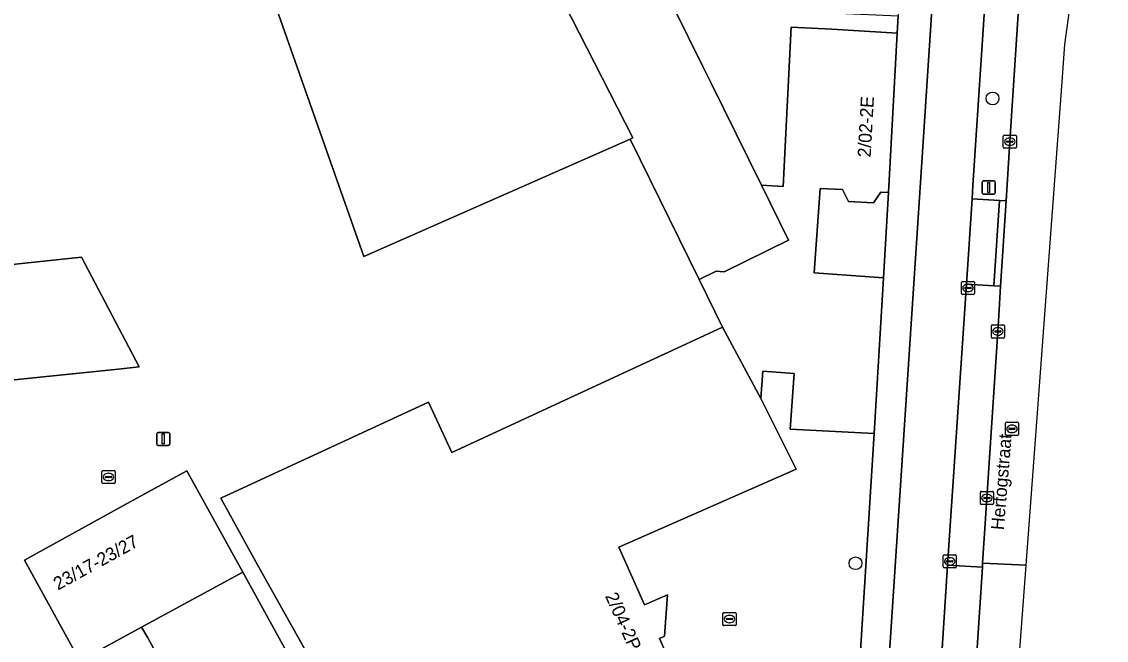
# Model space of a CAD drawing. Extents: x 161087 to 161926, y 382572 to 383873.
# Drawn here: x 161793.5 to 161876.3, y 382757.7 to 382804.9 of the extents above; entities that cross this region are included whole.
import ezdxf

# ---------------------------------------------------------------- set-up
doc = ezdxf.new("R2010")
doc.units = 0
for name, color, linetype in [('IMGEO_Berm_groen', 7, 'Continuous'), ('IMGEO_Berm_open', 7, 'Continuous'), ('IMGEO_Boom', 7, 'Continuous'), ('IMGEO_Erf', 7, 'Continuous'), ('IMGEO_Fietspad_gesloten', 7, 'Continuous'), ('IMGEO_Kolk', 7, 'Continuous'), ('IMGEO_Lichtmast', 7, 'Continuous'), ('IMGEO_Openbare_ruimte_label', 7, 'Continuous'), ('IMGEO_Pand', 7, 'Continuous'), ('IMGEO_Pand_nummerreeks', 7, 'Continuous'), ('IMGEO_Rijbaan_lokaal_gesloten', 7, 'Continuous'), ('IMGEO_Rijbaan_lokaal_open', 7, 'Continuous'), ('IMGEO_Rioolput', 7, 'Continuous'), ('IMGEO_Voetpad_open', 7, 'Continuous')]:
    doc.layers.add(name, color=color, linetype=linetype)

msp = doc.modelspace()

# ---------------------------------------------------------------- linework, layer by layer
at = {"layer": 'IMGEO_Berm_groen'}
msp.add_lwpolyline([(161870.941, 382826.561), (161870.946, 382826.819), (161868.362, 382827.004), (161866.09, 382792.42), (161866.022, 382791.413), (161868.117, 382791.28), (161868.615, 382791.249), (161868.901, 382795.776), (161869.763, 382809.058)], dxfattribs=at)
msp.add_lwpolyline([(161867.992, 382781.277), (161868.059, 382782.507), (161868.195, 382784.741), (161867.693, 382784.771), (161865.585, 382784.899), (161864.145, 382763.415), (161866.811, 382763.275), (161866.818, 382763.59), (161867.032, 382766.607)], close=True, dxfattribs=at)
at = {"layer": 'IMGEO_Berm_open'}
for points in [[(161868.117, 382791.28), (161866.022, 382791.413), (161865.585, 382784.899), (161867.693, 382784.771)], [(161868.615, 382791.249), (161868.117, 382791.28), (161867.693, 382784.771), (161868.195, 382784.741)], [(161866.811, 382763.275), (161864.145, 382763.415), (161864.144, 382763.393), (161863.359, 382751.101), (161862.676, 382741.127), (161865.365, 382740.966), (161865.801, 382747.557), (161865.994, 382750.69), (161866.01, 382750.942)]]:
    msp.add_lwpolyline(points, close=True, dxfattribs=at)
at = {"layer": 'IMGEO_Boom'}
for centre in [(161867.582, 382799.074), (161857.12, 382763.571)]:
    msp.add_circle(centre, 0.489, dxfattribs=at)
at = {"layer": 'IMGEO_Erf'}
for points in [[(161822.714, 382743.348), (161811.318, 382763.682), (161808.664, 382768.534), (161824.514, 382775.865), (161826.285, 382772.036), (161846.952, 382781.596), (161845.17, 382785.236), (161839.913, 382795.976), (161819.584, 382787.007), (161810.521, 382812.78), (161806.114, 382812.578), (161806.021, 382815.797), (161809.397, 382815.85), (161805.892, 382825.687), (161806.149, 382825.781), (161805.053, 382829.003), (161800.95, 382828.783), (161801.106, 382824.375), (161801.26, 382820.026), (161794.798, 382819.842), (161794.957, 382814.762), (161790.979, 382814.663)], [(161775.16, 382784.545), (161798.007, 382786.96), (161802.432, 382778.578), (161800.826, 382778.409), (161792.635, 382777.549)]]:
    msp.add_lwpolyline(points, dxfattribs=at)
for points in [[(161852.198, 382804.529), (161855.299, 382804.359), (161860.305, 382804.076), (161860.365, 382805.353), (161855.823, 382805.577), (161852.005, 382813.152), (161851.488, 382812.897), (161842.133, 382808.291), (161845.493, 382801.467), (161846.073, 382800.288), (161849.93, 382792.454), (161851.597, 382792.363)], [(161859.631, 382791.892), (161859.052, 382791.923), (161858.491, 382791.1), (161856.574, 382791.205), (161856.134, 382792.115), (161854.422, 382792.208), (161853.959, 382785.765), (161859.25, 382785.386)], [(161856.644, 382751.943), (161856.643, 382752.212), (161857.081, 382752.181), (161856.997, 382750.984), (161856.678, 382751.007), (161856.728, 382751.706), (161844.482, 382752.573), (161845.712, 382750), (161845.906, 382749.6), (161856.985, 382748.691), (161857.067, 382750), (161858.54, 382773.49), (161852.125, 382773.811), (161852.437, 382778.057), (161850.038, 382778.234), (161849.885, 382776.163), (161852.576, 382770.77), (161839.041, 382764.787), (161841.02, 382760.404), (161842.754, 382761.157), (161842.546, 382758.006), (161842.152, 382757.833), (161844.36, 382752.828)], [(161803.093, 382757.868), (161802.608, 382758.688), (161797.899, 382756.116), (161793.667, 382763.818), (161794.577, 382764.319), (161801.727, 382768.254), (161806.068, 382770.643), (161810.325, 382762.902), (161822.015, 382741.645), (161814.33, 382737.412), (161813.548, 382738.832), (161809.152, 382746.816), (161808.758, 382747.532), (161810.515, 382748.49), (161809.611, 382750.138), (161807.858, 382749.177), (161807.453, 382749.914)]]:
    msp.add_lwpolyline(points, close=True, dxfattribs=at)
at = {"layer": 'IMGEO_Fietspad_gesloten'}
msp.add_lwpolyline([(161862.676, 382741.127), (161863.359, 382751.101), (161864.144, 382763.393), (161864.145, 382763.415), (161865.585, 382784.899), (161866.022, 382791.413), (161866.09, 382792.42), (161868.362, 382827.004), (161868.468, 382828.616), (161864.583, 382830.709), (161862.087, 382792.658), (161859.377, 382751.761), (161858.204, 382734.049)], dxfattribs=at)
at = {"layer": 'IMGEO_Kolk'}
for p, q in [((161868.4, 382795.35), (161868.4, 382796.202)), ((161868.475, 382796.276), (161869.327, 382796.276)), ((161868.702, 382795.819), (161869.1, 382795.819)), ((161868.888, 382796.056), (161868.913, 382796.056)), ((161869.401, 382796.202), (161869.401, 382795.35)), ((161869.327, 382795.276), (161868.475, 382795.276)), ((161868.659, 382795.77), (161868.659, 382795.782)), ((161869.097, 382795.733), (161868.699, 382795.733)), ((161868.911, 382795.496), (161868.886, 382795.496)), ((161869.143, 382795.782), (161869.143, 382795.77)), ((161865.284, 382785.1), (161866.136, 382785.1)), ((161865.209, 382784.174), (161865.209, 382785.026)), ((161865.468, 382784.594), (161865.468, 382784.606)), ((161865.906, 382784.557), (161865.508, 382784.557)), ((161865.511, 382784.643), (161865.909, 382784.643)), ((161865.72, 382784.32), (161865.695, 382784.32)), ((161865.697, 382784.88), (161865.722, 382784.88)), ((161865.952, 382784.606), (161865.952, 382784.594)), ((161866.21, 382785.026), (161866.21, 382784.174)), ((161866.136, 382784.1), (161865.284, 382784.1)), ((161867.566, 382781.777), (161868.418, 382781.777)), ((161867.491, 382780.851), (161867.491, 382781.703)), ((161867.75, 382781.271), (161867.75, 382781.283)), ((161868.188, 382781.234), (161867.79, 382781.234)), ((161867.793, 382781.32), (161868.191, 382781.32)), ((161868.002, 382780.997), (161867.977, 382780.997)), ((161867.979, 382781.557), (161868.004, 382781.557)), ((161868.234, 382781.283), (161868.234, 382781.271)), ((161868.492, 382781.703), (161868.492, 382780.851)), ((161868.418, 382780.777), (161867.566, 382780.777)), ((161799.584, 382769.738), (161799.584, 382770.59)), ((161799.659, 382770.664), (161800.511, 382770.664)), ((161799.843, 382770.158), (161799.843, 382770.17)), ((161799.886, 382770.207), (161800.284, 382770.207)), ((161800.072, 382770.444), (161800.097, 382770.444)), ((161800.327, 382770.17), (161800.327, 382770.158)), ((161800.585, 382770.59), (161800.585, 382769.738)), ((161800.511, 382769.664), (161799.659, 382769.664)), ((161800.281, 382770.121), (161799.883, 382770.121)), ((161800.095, 382769.884), (161800.07, 382769.884)), ((161866.652, 382768.136), (161866.652, 382768.988)), ((161866.727, 382769.062), (161867.579, 382769.062)), ((161866.911, 382768.556), (161866.911, 382768.568)), ((161867.349, 382768.519), (161866.951, 382768.519)), ((161866.954, 382768.605), (161867.352, 382768.605)), ((161867.14, 382768.842), (161867.165, 382768.842)), ((161867.395, 382768.568), (161867.395, 382768.556)), ((161867.653, 382768.988), (161867.653, 382768.136)), ((161867.579, 382768.062), (161866.727, 382768.062)), ((161867.163, 382768.282), (161867.138, 382768.282)), ((161863.814, 382763.288), (161863.814, 382764.14)), ((161863.889, 382764.214), (161864.741, 382764.214)), ((161864.073, 382763.708), (161864.073, 382763.72)), ((161864.511, 382763.671), (161864.113, 382763.671)), ((161864.116, 382763.757), (161864.514, 382763.757)), ((161864.302, 382763.994), (161864.327, 382763.994)), ((161864.557, 382763.72), (161864.557, 382763.708)), ((161864.815, 382764.14), (161864.815, 382763.288)), ((161864.741, 382763.214), (161863.889, 382763.214)), ((161864.325, 382763.434), (161864.3, 382763.434))]:
    msp.add_line(p, q, dxfattribs=at)
for points in [[(161868.4, 382795.35), (161868.4, 382796.202)], [(161868.475, 382796.276), (161869.327, 382796.276)], [(161869.401, 382796.202), (161869.401, 382795.35)], [(161869.327, 382795.276), (161868.475, 382795.276)], [(161865.284, 382785.1), (161866.136, 382785.1)], [(161865.209, 382784.174), (161865.209, 382785.026)], [(161866.21, 382785.026), (161866.21, 382784.174)], [(161866.136, 382784.1), (161865.284, 382784.1)], [(161867.566, 382781.777), (161868.418, 382781.777)], [(161867.491, 382780.851), (161867.491, 382781.703)], [(161868.492, 382781.703), (161868.492, 382780.851)], [(161868.418, 382780.777), (161867.566, 382780.777)], [(161799.584, 382769.738), (161799.584, 382770.59)], [(161799.659, 382770.664), (161800.511, 382770.664)], [(161800.585, 382770.59), (161800.585, 382769.738)], [(161800.511, 382769.664), (161799.659, 382769.664)], [(161866.652, 382768.136), (161866.652, 382768.988)], [(161866.727, 382769.062), (161867.579, 382769.062)], [(161867.653, 382768.988), (161867.653, 382768.136)], [(161867.579, 382768.062), (161866.727, 382768.062)], [(161863.814, 382763.288), (161863.814, 382764.14)], [(161863.889, 382764.214), (161864.741, 382764.214)], [(161864.815, 382764.14), (161864.815, 382763.288)], [(161864.741, 382763.214), (161863.889, 382763.214)]]:
    msp.add_lwpolyline(points, dxfattribs=at)
for centre, radius, start, end in [((161868.477, 382796.2), 0.0765, 91.55205, 178.44795), ((161868.477, 382796.2), 0.0765, 91.55205, 178.44795), ((161868.699, 382795.779), 0.0403, 85.87752, 175.75265), ((161869.104, 382795.781), 0.0386, 1.73085, 96.63898), ((161869.325, 382796.2), 0.0765, 1.55205, 88.44795), ((161869.325, 382796.2), 0.0765, 1.55205, 88.44795), ((161868.477, 382795.352), 0.0765, 181.55205, 268.44795), ((161868.477, 382795.352), 0.0765, 181.55205, 268.44795), ((161868.696, 382795.769), 0.0366, 178.93798, 274.71019), ((161869.1, 382795.776), 0.043, 264.86636, 352.45326), ((161869.325, 382795.352), 0.0765, 271.55205, 358.44795), ((161869.325, 382795.352), 0.0765, 271.55205, 358.44795), ((161865.286, 382785.024), 0.0765, 91.55205, 178.44795), ((161865.286, 382785.024), 0.0765, 91.55205, 178.44795), ((161866.134, 382785.024), 0.0765, 1.55205, 88.44795), ((161866.134, 382785.024), 0.0765, 1.55205, 88.44795), ((161865.508, 382784.603), 0.0403, 85.87752, 175.75265), ((161865.505, 382784.593), 0.0366, 178.93798, 274.71019), ((161865.909, 382784.6), 0.043, 264.86636, 352.45326), ((161865.913, 382784.605), 0.0386, 1.73085, 96.63898), ((161865.286, 382784.176), 0.0765, 181.55205, 268.44795), ((161865.286, 382784.176), 0.0765, 181.55205, 268.44795), ((161866.134, 382784.176), 0.0765, 271.55205, 358.44795), ((161866.134, 382784.176), 0.0765, 271.55205, 358.44795), ((161867.568, 382781.701), 0.0765, 91.55205, 178.44795), ((161867.568, 382781.701), 0.0765, 91.55205, 178.44795), ((161868.416, 382781.701), 0.0765, 1.55205, 88.44795), ((161868.416, 382781.701), 0.0765, 1.55205, 88.44795), ((161867.79, 382781.28), 0.0403, 85.87752, 175.75265), ((161867.787, 382781.27), 0.0366, 178.93798, 274.71019), ((161868.191, 382781.277), 0.043, 264.86636, 352.45326), ((161868.195, 382781.282), 0.0386, 1.73085, 96.63898), ((161867.568, 382780.853), 0.0765, 181.55205, 268.44795), ((161867.568, 382780.853), 0.0765, 181.55205, 268.44795), ((161868.416, 382780.853), 0.0765, 271.55205, 358.44795), ((161868.416, 382780.853), 0.0765, 271.55205, 358.44795), ((161799.661, 382770.588), 0.0765, 91.55205, 178.44795), ((161799.661, 382770.588), 0.0765, 91.55205, 178.44795), ((161799.883, 382770.167), 0.0403, 85.87752, 175.75265), ((161799.88, 382770.157), 0.0366, 178.93798, 274.71019), ((161800.284, 382770.164), 0.043, 264.86636, 352.45326), ((161800.288, 382770.169), 0.0386, 1.73085, 96.63898), ((161800.509, 382770.588), 0.0765, 1.55205, 88.44795), ((161800.509, 382770.588), 0.0765, 1.55205, 88.44795), ((161799.661, 382769.74), 0.0765, 181.55205, 268.44795), ((161799.661, 382769.74), 0.0765, 181.55205, 268.44795), ((161800.509, 382769.74), 0.0765, 271.55205, 358.44795), ((161800.509, 382769.74), 0.0765, 271.55205, 358.44795), ((161866.729, 382768.986), 0.0765, 91.55205, 178.44795), ((161866.729, 382768.986), 0.0765, 91.55205, 178.44795), ((161866.951, 382768.565), 0.0403, 85.87752, 175.75265), ((161866.948, 382768.555), 0.0366, 178.93798, 274.71019), ((161867.352, 382768.562), 0.043, 264.86636, 352.45326), ((161867.356, 382768.567), 0.0386, 1.73085, 96.63898), ((161867.577, 382768.986), 0.0765, 1.55205, 88.44795), ((161867.577, 382768.986), 0.0765, 1.55205, 88.44795), ((161866.729, 382768.138), 0.0765, 181.55205, 268.44795), ((161866.729, 382768.138), 0.0765, 181.55205, 268.44795), ((161867.577, 382768.138), 0.0765, 271.55205, 358.44795), ((161867.577, 382768.138), 0.0765, 271.55205, 358.44795), ((161863.891, 382764.138), 0.0765, 91.55205, 178.44795), ((161863.891, 382764.138), 0.0765, 91.55205, 178.44795), ((161864.113, 382763.717), 0.0403, 85.87752, 175.75265), ((161864.11, 382763.707), 0.0366, 178.93798, 274.71019), ((161864.514, 382763.714), 0.043, 264.86636, 352.45326), ((161864.518, 382763.719), 0.0386, 1.73085, 96.63898), ((161864.739, 382764.138), 0.0765, 1.55205, 88.44795), ((161864.739, 382764.138), 0.0765, 1.55205, 88.44795), ((161863.891, 382763.29), 0.0765, 181.55205, 268.44795), ((161863.891, 382763.29), 0.0765, 181.55205, 268.44795), ((161864.739, 382763.29), 0.0765, 271.55205, 358.44795), ((161864.739, 382763.29), 0.0765, 271.55205, 358.44795)]:
    msp.add_arc(centre, radius, start, end, dxfattribs=at)
for centre, major_axis, ratio, start_param, end_param in [((161868.887, 382795.776), (-0.387, 0.002), 0.722429, 4.712389, 7.853982), ((161868.912, 382795.776), (-0.39, 0.002), 0.717154, 1.570796, 4.712389), ((161865.696, 382784.6), (-0.387, 0.002), 0.722429, 4.712389, 7.853982), ((161865.721, 382784.6), (-0.39, 0.002), 0.717154, 1.570796, 4.712389), ((161867.978, 382781.277), (-0.387, 0.002), 0.722429, 4.712389, 7.853982), ((161868.003, 382781.277), (-0.39, 0.002), 0.717154, 1.570796, 4.712389), ((161800.071, 382770.164), (-0.387, 0.002), 0.722429, 4.712389, 7.853982), ((161800.096, 382770.164), (-0.39, 0.002), 0.717154, 1.570796, 4.712389), ((161867.139, 382768.562), (-0.387, 0.002), 0.722429, 4.712389, 7.853982), ((161867.164, 382768.562), (-0.39, 0.002), 0.717154, 1.570796, 4.712389), ((161864.301, 382763.714), (-0.387, 0.002), 0.722429, 4.712389, 7.853982), ((161864.326, 382763.714), (-0.39, 0.002), 0.717154, 1.570796, 4.712389)]:
    msp.add_ellipse(centre, major_axis=major_axis, ratio=ratio, start_param=start_param, end_param=end_param, dxfattribs=at)
at = {"layer": 'IMGEO_Lichtmast'}
for p, q in [((161866.791, 382791.872), (161866.791, 382792.672)), ((161866.791, 382792.672), (161866.791, 382791.872)), ((161866.891, 382792.772), (161867.681, 382792.772)), ((161867.681, 382792.772), (161866.891, 382792.772)), ((161867.781, 382792.672), (161867.781, 382791.872)), ((161867.781, 382791.872), (161867.781, 382792.672)), ((161867.681, 382791.772), (161866.891, 382791.772)), ((161866.891, 382791.772), (161867.681, 382791.772)), ((161803.763, 382772.671), (161803.763, 382773.471)), ((161803.763, 382773.471), (161803.763, 382772.671)), ((161803.863, 382773.571), (161804.653, 382773.571)), ((161804.653, 382773.571), (161803.863, 382773.571)), ((161804.753, 382773.471), (161804.753, 382772.671)), ((161804.753, 382772.671), (161804.753, 382773.471)), ((161804.653, 382772.571), (161803.863, 382772.571)), ((161803.863, 382772.571), (161804.653, 382772.571))]:
    msp.add_line(p, q, dxfattribs=at)
for points in [[(161867.211, 382792.647), (161867.361, 382792.647), (161867.361, 382791.897), (161867.211, 382791.897), (161867.211, 382792.647)], [(161804.183, 382773.446), (161804.333, 382773.446), (161804.333, 382772.696), (161804.183, 382772.696), (161804.183, 382773.446)]]:
    msp.add_lwpolyline(points, dxfattribs=at)
for centre, start, end in [((161866.891, 382792.672), 90, 180), ((161866.891, 382792.672), 90, 180), ((161867.681, 382792.672), 0, 90), ((161867.681, 382792.672), 360, 90), ((161866.891, 382791.872), 180, 270), ((161866.891, 382791.872), 180, 270), ((161867.681, 382791.872), 270, 0), ((161867.681, 382791.872), 270, 0), ((161803.863, 382773.471), 90, 180), ((161803.863, 382773.471), 90, 180), ((161804.653, 382773.471), 0, 90), ((161804.653, 382773.471), 360, 90), ((161803.863, 382772.671), 180, 270), ((161803.863, 382772.671), 180, 270), ((161804.653, 382772.671), 270, 0), ((161804.653, 382772.671), 270, 0)]:
    msp.add_arc(centre, 0.1, start, end, dxfattribs=at)
at = {"layer": 'IMGEO_Pand'}
for points in [[(161837.245, 382817.14), (161836.95, 382824.507), (161836.688, 382831.067), (161832.463, 382830.793), (161833.228, 382812.79), (161831.931, 382812.13), (161840.106, 382796.061), (161839.913, 382795.976), (161845.17, 382785.236), (161846.47, 382785.875), (161847.085, 382785.83), (161852, 382788.25), (161849.93, 382792.454), (161846.073, 382800.288), (161845.493, 382801.467), (161842.133, 382808.291), (161841.698, 382808.077)], [(161839.913, 382795.976), (161840.106, 382796.061), (161831.931, 382812.13), (161822.916, 382829.848), (161805.053, 382829.003), (161806.149, 382825.781), (161805.892, 382825.687), (161809.397, 382815.85), (161806.021, 382815.797), (161806.114, 382812.578), (161810.521, 382812.78), (161819.584, 382787.007)], [(161854.422, 382792.208), (161856.134, 382792.115), (161856.574, 382791.205), (161858.491, 382791.1), (161859.052, 382791.923), (161859.631, 382791.892), (161860.305, 382804.076), (161855.299, 382804.359), (161852.198, 382804.529), (161851.597, 382792.363), (161849.93, 382792.454), (161852, 382788.25), (161847.085, 382785.83), (161846.47, 382785.875), (161845.17, 382785.236), (161846.952, 382781.596), (161849.885, 382776.163), (161850.038, 382778.234), (161852.437, 382778.057), (161852.125, 382773.811), (161858.54, 382773.49), (161859.223, 382784.937), (161859.25, 382785.386), (161853.959, 382785.765)], [(161778.916, 382776.105), (161789.069, 382777.178), (161788.885, 382778.92), (161790.774, 382779.12), (161790.941, 382777.371), (161792.635, 382777.549), (161800.826, 382778.409), (161802.432, 382778.578), (161798.007, 382786.96), (161775.16, 382784.545), (161775.045, 382785.532), (161774.502, 382785.469), (161778.137, 382776.023)], [(161842.754, 382761.157), (161841.02, 382760.404), (161839.041, 382764.787), (161852.576, 382770.77), (161849.885, 382776.163), (161846.952, 382781.596), (161826.285, 382772.036), (161824.514, 382775.865), (161808.664, 382768.534), (161811.318, 382763.682), (161822.714, 382743.348), (161824.517, 382740.025), (161831.129, 382742.893), (161837.83, 382745.8), (161845.906, 382749.6), (161845.712, 382750), (161844.482, 382752.573), (161844.36, 382752.828), (161842.152, 382757.833), (161842.546, 382758.006)], [(161810.325, 382762.902), (161806.068, 382770.643), (161801.727, 382768.254), (161794.577, 382764.319), (161793.667, 382763.818), (161797.899, 382756.116), (161802.608, 382758.688)], [(161810.325, 382762.902), (161802.608, 382758.688), (161803.093, 382757.868), (161807.453, 382749.914), (161807.858, 382749.177), (161809.611, 382750.138), (161810.515, 382748.49), (161808.758, 382747.532), (161809.152, 382746.816), (161813.548, 382738.832), (161814.33, 382737.412), (161822.015, 382741.645)]]:
    msp.add_lwpolyline(points, close=True, dxfattribs=at)
at = {"layer": 'IMGEO_Rijbaan_lokaal_gesloten'}
for points in [[(161870.141, 382763.42), (161872.862, 382800.007), (161873.1, 382803.21), (161876.269, 382826.189), (161870.941, 382826.561), (161870.719, 382822.767)], [(161869.763, 382809.058), (161868.901, 382795.776), (161868.615, 382791.249), (161868.195, 382784.741), (161868.059, 382782.507), (161867.992, 382781.277), (161867.032, 382766.607), (161866.818, 382763.59), (161870.141, 382763.42)]]:
    msp.add_lwpolyline(points, dxfattribs=at)
at = {"layer": 'IMGEO_Rijbaan_lokaal_open'}
msp.add_lwpolyline([(161869.18, 382750.506), (161870.141, 382763.42), (161866.818, 382763.59), (161866.811, 382763.275), (161866.01, 382750.942), (161865.994, 382750.69)], close=True, dxfattribs=at)
at = {"layer": 'IMGEO_Rioolput'}
for p, q in [((161868.64, 382774.337), (161869.492, 382774.337)), ((161868.565, 382773.411), (161868.565, 382774.263)), ((161868.824, 382773.831), (161868.824, 382773.843)), ((161869.262, 382773.794), (161868.864, 382773.794)), ((161868.867, 382773.88), (161869.265, 382773.88)), ((161869.076, 382773.557), (161869.051, 382773.557)), ((161869.053, 382774.117), (161869.078, 382774.117)), ((161869.308, 382773.843), (161869.308, 382773.831)), ((161869.566, 382774.263), (161869.566, 382773.411)), ((161869.492, 382773.337), (161868.64, 382773.337)), ((161846.997, 382758.88), (161846.997, 382759.732)), ((161847.072, 382759.806), (161847.924, 382759.806)), ((161847.485, 382759.586), (161847.51, 382759.586)), ((161847.998, 382759.732), (161847.998, 382758.88)), ((161847.924, 382758.806), (161847.072, 382758.806)), ((161847.256, 382759.3), (161847.256, 382759.312)), ((161847.694, 382759.263), (161847.296, 382759.263)), ((161847.299, 382759.349), (161847.697, 382759.349)), ((161847.508, 382759.026), (161847.483, 382759.026)), ((161847.74, 382759.312), (161847.74, 382759.3))]:
    msp.add_line(p, q, dxfattribs=at)
for points in [[(161868.64, 382774.337), (161869.492, 382774.337)], [(161868.565, 382773.411), (161868.565, 382774.263)], [(161869.566, 382774.263), (161869.566, 382773.411)], [(161869.492, 382773.337), (161868.64, 382773.337)], [(161846.997, 382758.88), (161846.997, 382759.732)], [(161847.072, 382759.806), (161847.924, 382759.806)], [(161847.998, 382759.732), (161847.998, 382758.88)], [(161847.924, 382758.806), (161847.072, 382758.806)]]:
    msp.add_lwpolyline(points, dxfattribs=at)
for centre, radius, start, end in [((161868.642, 382774.261), 0.0765, 91.55205, 178.44795), ((161868.642, 382774.261), 0.0765, 91.55205, 178.44795), ((161869.49, 382774.261), 0.0765, 1.55205, 88.44795), ((161869.49, 382774.261), 0.0765, 1.55205, 88.44795), ((161868.864, 382773.84), 0.0403, 85.87752, 175.75265), ((161868.861, 382773.83), 0.0366, 178.93798, 274.71019), ((161869.265, 382773.837), 0.043, 264.86636, 352.45326), ((161869.269, 382773.842), 0.0386, 1.73085, 96.63898), ((161868.642, 382773.413), 0.0765, 181.55205, 268.44795), ((161868.642, 382773.413), 0.0765, 181.55205, 268.44795), ((161869.49, 382773.413), 0.0765, 271.55205, 358.44795), ((161869.49, 382773.413), 0.0765, 271.55205, 358.44795), ((161847.074, 382759.73), 0.0765, 91.55205, 178.44795), ((161847.074, 382759.73), 0.0765, 91.55205, 178.44795), ((161847.922, 382759.73), 0.0765, 1.55205, 88.44795), ((161847.922, 382759.73), 0.0765, 1.55205, 88.44795), ((161847.074, 382758.882), 0.0765, 181.55205, 268.44795), ((161847.074, 382758.882), 0.0765, 181.55205, 268.44795), ((161847.296, 382759.309), 0.0403, 85.87752, 175.75265), ((161847.293, 382759.299), 0.0366, 178.93798, 274.71019), ((161847.697, 382759.306), 0.043, 264.86636, 352.45326), ((161847.701, 382759.311), 0.0386, 1.73085, 96.63898), ((161847.922, 382758.882), 0.0765, 271.55205, 358.44795), ((161847.922, 382758.882), 0.0765, 271.55205, 358.44795)]:
    msp.add_arc(centre, radius, start, end, dxfattribs=at)
for centre, major_axis, ratio, start_param, end_param in [((161869.052, 382773.837), (-0.387, 0.002), 0.722429, 4.712389, 7.853982), ((161869.077, 382773.837), (-0.39, 0.002), 0.717154, 1.570796, 4.712389), ((161847.484, 382759.306), (-0.387, 0.002), 0.722429, 4.712389, 7.853982), ((161847.509, 382759.306), (-0.39, 0.002), 0.717154, 1.570796, 4.712389)]:
    msp.add_ellipse(centre, major_axis=major_axis, ratio=ratio, start_param=start_param, end_param=end_param, dxfattribs=at)
at = {"layer": 'IMGEO_Voetpad_open'}
for points in [[(161862.575, 382833.596), (161861.808, 382830.019), (161861.514, 382824.987), (161860.365, 382805.353), (161860.305, 382804.076), (161859.631, 382791.892), (161859.25, 382785.386), (161859.223, 382784.937), (161858.54, 382773.49), (161857.067, 382750)], [(161858.204, 382734.049), (161859.377, 382751.761), (161862.087, 382792.658), (161864.583, 382830.709)]]:
    msp.add_lwpolyline(points, dxfattribs=at)

# ---------------------------------------------------------------- texts
at = {"layer": 'IMGEO_Openbare_ruimte_label'}
msp.add_text('Hertogstraat', height=1, rotation=85.24111, dxfattribs=at).set_placement((161868.44, 382766.079))
at = {"layer": 'IMGEO_Pand_nummerreeks'}
for s, rotation, p in [('2/02-2E', 86.83175, (161858.276, 382794.55)), ('23/17-23/27', 28.82911, (161796.223, 382761.481)), ('2/04-2P', 294.29893, (161837.974, 382761.076))]:
    msp.add_text(s, height=1, rotation=rotation, dxfattribs=at).set_placement(p)

doc.saveas('drawing.dxf')
